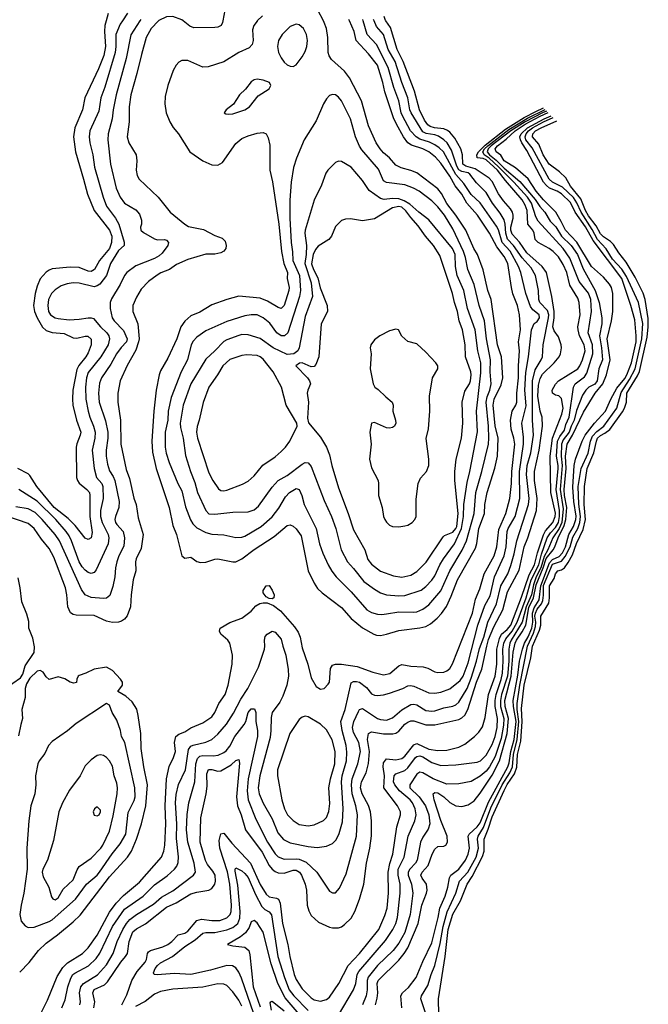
# Model space of a CAD drawing. Header units: inches. Extents: x 1550315 to 1685896, y 510706 to 640504.
# Tile 441 of 452: x 1670835 to 1675007, y 603473 to 610008. Entities that reach past the tile are written whole.
import ezdxf

# ---------------------------------------------------------------- set-up
doc = ezdxf.new("R2010")
doc.units = ezdxf.units.IN
doc.header["$MEASUREMENT"] = 0
doc.layers.add('B6670', color=7, linetype='Continuous')
doc.layers.add('B6671', color=7, linetype='Continuous')

msp = doc.modelspace()

# ---------------------------------------------------------------- linework, layer by layer
at = {"layer": 'B6670', "color": 5}
for points, elevation in [([(1671756.8, 610000), (1671706.4, 609950), (1671673.6, 609890), (1671642.2, 609777.8), (1671613.2, 609650), (1671572.7, 609510), (1671560.9, 609430), (1671560.9, 609330), (1671548.8, 609230), (1671559.3, 609190), (1671607.6, 609110), (1671611.5, 609070), (1671607.2, 609010), (1671614.8, 608974.8), (1671627, 608950), (1671752.9, 608830), (1671833.6, 608730), (1671930, 608650.1), (1671956, 608636), (1672054.7, 608614.7), (1672130, 608575.3), (1672178, 608558), (1672199, 608539), (1672204.4, 608510), (1672202, 608490), (1672190, 608472), (1672170, 608459.7), (1672130, 608450.8), (1672070, 608452.7), (1671950, 608417.2), (1671875.9, 608384.1), (1671830, 608349.1), (1671772.3, 608327.7), (1671746.9, 608313.1), (1671689.6, 608270.4), (1671640.6, 608219.4), (1671610, 608166.3), (1671586.2, 608110), (1671585.2, 608070), (1671619.8, 607990), (1671626.7, 607890), (1671624.2, 607870), (1671604.5, 607815.5), (1671547.9, 607712.1), (1671501.5, 607610), (1671486.3, 607530), (1671486, 607470), (1671503.6, 607350), (1671505.4, 607190), (1671542.3, 607022.3), (1671562.4, 606962.4), (1671592.2, 606832.2), (1671608.4, 606790), (1671621.4, 606701.4), (1671653.5, 606590), (1671641.4, 606498.6), (1671607.9, 606430), (1671603.8, 606410), (1671606.2, 606350), (1671588, 606290), (1671574.8, 606190), (1671570.8, 606110), (1671548.8, 606051.2), (1671530, 606029.7), (1671510, 606016.4), (1671490, 606009.8), (1671450, 606007.3), (1671410, 606015.6), (1671330, 606054), (1671210, 606055.2), (1671190, 606059.8), (1671171.2, 606071.2), (1671155.2, 606110), (1671147.7, 606190), (1671137.7, 606237.7), (1671060.7, 606440.7), (1671030, 606498.9), (1670979.6, 606559.6), (1670929.9, 606629.9), (1670890, 606664.9), (1670750, 606711.7)], 580), ([(1671633.1, 610000), (1671573, 609907), (1671542.4, 609750), (1671475.2, 609510), (1671454.8, 609410), (1671449.1, 609350), (1671422, 609250), (1671419.2, 609210), (1671436.3, 609050), (1671475.4, 608890), (1671501.7, 608830), (1671530, 608791.1), (1671606, 608746), (1671630, 608718), (1671643.4, 608676.6), (1671642.3, 608650), (1671635.8, 608630), (1671639.3, 608610), (1671655.3, 608595.2), (1671730, 608554.4), (1671750, 608547.8), (1671796, 608550), (1671810, 608544.9), (1671822.6, 608530), (1671818.9, 608510), (1671781, 608459), (1671760.1, 608439.9), (1671730, 608423.1), (1671605, 608375), (1671546.4, 608330), (1671530.2, 608310), (1671502.5, 608250), (1671443.8, 608156.2), (1671435.2, 608130), (1671434.6, 608090), (1671449.5, 608030), (1671461.3, 608010), (1671524.6, 607944.6), (1671547.2, 607890), (1671543.4, 607870), (1671507.8, 607832.2), (1671476.8, 607790), (1671438.5, 607721.5), (1671376.6, 607630), (1671365, 607595), (1671356.8, 607530), (1671363.1, 607470), (1671404.7, 607344.7), (1671419.9, 607270), (1671419.7, 607230), (1671407.9, 607150), (1671408.8, 607110), (1671417.2, 607057.2), (1671430, 607013.1), (1671455.7, 606975.7), (1671465.3, 606950), (1671493.9, 606810), (1671492, 606770), (1671469.5, 606710), (1671466.9, 606690), (1671471, 606670), (1671478.5, 606658.5), (1671520.7, 606610), (1671529.6, 606570), (1671525.3, 606514.7), (1671493.8, 606450), (1671480.4, 606410), (1671470.8, 606370), (1671466, 606310), (1671453.8, 606246.2), (1671433.7, 606186.3), (1671411.2, 606168.8), (1671390, 606167.3), (1671310, 606174), (1671270, 606190.8), (1671246, 606226), (1671099.3, 606550), (1671070.4, 606590), (1670984.2, 606690), (1670937.4, 606737.4), (1670890, 606760.7), (1670810, 606774.3)], 560), ([(1671408.8, 610000), (1671400.6, 609970), (1671397.8, 609930), (1671403.6, 609830), (1671393.6, 609770), (1671358.3, 609681.7), (1671267, 609490), (1671252.5, 609410), (1671200.6, 609290), (1671192.9, 609230), (1671204.1, 609130), (1671259.1, 608950), (1671284.2, 608850), (1671330, 608740.6), (1671431.5, 608610), (1671446.1, 608570), (1671444.8, 608530), (1671430, 608489.9), (1671364.1, 608410), (1671330.4, 608349.7), (1671310, 608336.4), (1671290, 608339), (1671230, 608362.6), (1671170, 608366.2), (1671050, 608353.7), (1671030, 608346), (1671010, 608331.3), (1670971.7, 608288.3), (1670950, 608238.5), (1670937, 608190), (1670926.9, 608110), (1670933.8, 608070), (1670951.7, 608030), (1670987.2, 607967.2), (1671010, 607946), (1671050, 607932), (1671130, 607924.9), (1671190, 607896.3), (1671213.2, 607893.2), (1671270, 607907.2), (1671286.8, 607906.8), (1671308.5, 607888.5), (1671308.1, 607850), (1671290, 607796.4), (1671274.4, 607770), (1671227.1, 607712.9), (1671213, 607687), (1671188.4, 607548.4), (1671184.8, 607490), (1671188.1, 607450), (1671211.6, 607350), (1671239.6, 607270), (1671236.6, 607250), (1671213.8, 607193.9), (1671210.6, 607170), (1671212.7, 606970), (1671218.1, 606950), (1671230, 606931.3), (1671281.4, 606890), (1671297, 606870), (1671301.1, 606850), (1671301.1, 606710), (1671315.9, 606604.1), (1671310, 606569.6), (1671290, 606558), (1671270, 606565.7), (1671203, 606650), (1671157, 606697), (1671064.5, 606770), (1670949.2, 606909.2), (1670902.3, 606982.3), (1670890, 606994.3), (1670821.5, 607030)], 520), ([(1671517.2, 610000), (1671502.6, 609977.4), (1671472.8, 609910), (1671472.8, 609830), (1671467.9, 609790), (1671399.3, 609560.7), (1671373.1, 609490), (1671359.5, 609400.5), (1671301, 609270), (1671295.8, 609230), (1671299.2, 609190), (1671320.1, 609110), (1671331.1, 609030), (1671388.6, 608830), (1671411.7, 608770), (1671470.7, 608690), (1671493.6, 608650), (1671527.9, 608532.1), (1671527.7, 608510), (1671490, 608475.2), (1671437.7, 608390), (1671410.4, 608309.6), (1671367.4, 608252.6), (1671350, 608240.7), (1671330, 608235.3), (1671230, 608259), (1671190, 608260.5), (1671150, 608254.5), (1671110, 608241.4), (1671070, 608215.7), (1671046.1, 608190), (1671026.9, 608150), (1671020.4, 608110), (1671026.6, 608070), (1671039.8, 608050), (1671070, 608030.1), (1671090, 608023.9), (1671163.7, 608016.3), (1671230, 608019.8), (1671290, 608029), (1671310, 608029.5), (1671324.2, 608024.2), (1671370.7, 607970), (1671413.5, 607930), (1671426.8, 607910), (1671431.2, 607890), (1671421.2, 607850), (1671372.5, 607770), (1671290, 607665.5), (1671277.8, 607630), (1671272, 607570), (1671273.7, 607490), (1671289.7, 607409.7), (1671300.8, 607370), (1671325.5, 607310), (1671334.9, 607270), (1671333, 607230), (1671315.7, 607150), (1671327.9, 607030), (1671345.5, 606970), (1671379.6, 606930), (1671386.8, 606910), (1671388.3, 606830), (1671370.1, 606750), (1671370.5, 606710), (1671381.3, 606670), (1671421, 606590), (1671426, 606570), (1671421.2, 606530), (1671343.3, 606356.6), (1671330, 606339.7), (1671310, 606331.9), (1671290, 606339.1), (1671270, 606354.4), (1671250, 606376.5), (1671230, 606409.9), (1671178.4, 606550), (1671162.1, 606582.1), (1671143.2, 606610), (1671073.8, 606690), (1670950, 606812.6), (1670829.1, 606889.1)], 540), ([(1670943.2, 603350), (1671019.8, 603500.2), (1671082.8, 603657.2), (1671121.7, 603718.3), (1671151.1, 603748.9), (1671251.4, 603810), (1671290, 603847.4), (1671350, 603931.6), (1671430, 604083.9), (1671474.8, 604145.2), (1671524.7, 604195.3), (1671630, 604282.6), (1671776.1, 604450), (1671791.7, 604490), (1671797.3, 604530), (1671805.3, 604670), (1671800.1, 604790), (1671809.6, 604970), (1671827.6, 605052.4), (1671855.6, 605110), (1671868.5, 605150), (1671863.1, 605210), (1671869.9, 605250), (1671890, 605265.5), (1671930, 605281.1), (1671970, 605307), (1672050, 605340.8), (1672110, 605381.7), (1672130.5, 605410), (1672156.8, 605470), (1672197.5, 605530), (1672218.8, 605590), (1672244.6, 605730), (1672246, 605790), (1672229.8, 605870), (1672216, 605890), (1672169, 605930), (1672161.2, 605950), (1672165.7, 605970), (1672230, 606006.5), (1672310, 606035.5), (1672370, 606081.8), (1672402.4, 606117.6), (1672427.5, 606132.5), (1672450, 606138), (1672476.6, 606136.6), (1672519.3, 606119.3), (1672565.2, 606085.2), (1672657.5, 605977.5), (1672681.9, 605941.9), (1672695.1, 605910), (1672710, 605839.3), (1672747.2, 605730), (1672770, 605639.3), (1672803, 605583), (1672830, 605564.9), (1672856, 605570), (1672883, 605597), (1672890, 605612), (1672898, 605702), (1672910, 605723.7), (1672930, 605731.3), (1672970, 605731.1), (1673073.9, 605713.9), (1673178, 605678), (1673250, 605660.1), (1673292.3, 605667.7), (1673350, 605719.4), (1673370, 605728), (1673430, 605718), (1673512.3, 605712.3), (1673543, 605703), (1673590, 605679.2), (1673610, 605675.2), (1673650, 605678.2), (1673670, 605685.8), (1673690, 605702.6), (1673706.4, 605733.6), (1673839.8, 606070), (1673859, 606161), (1673887.6, 606230), (1673918.1, 606330), (1673984.1, 606450), (1674000.8, 606510), (1674015.2, 606624.8), (1674062.1, 606730), (1674086.8, 606830), (1674099.5, 606930), (1674101.9, 607010), (1674120.1, 607190), (1674114.1, 607230), (1674096.2, 607290), (1674091.7, 607350), (1674103.5, 607410), (1674128.5, 607450), (1674133.9, 607470), (1674133.3, 607530), (1674145.8, 607630), (1674144.6, 607710), (1674151.5, 607810), (1674145, 607870), (1674157.7, 607950), (1674152, 608050), (1674138.5, 608110), (1674108.5, 608188.5), (1674097.8, 608230), (1674075, 608390), (1674050, 608436.8), (1674000.3, 608500.3), (1673951.7, 608591.7), (1673873.9, 608710), (1673803.2, 608790), (1673768.8, 608848.8), (1673725.4, 608905.4), (1673689.9, 608970), (1673630, 609056.6), (1673595.2, 609095.2), (1673549.3, 609130), (1673510, 609151.6), (1673434.5, 609174.5), (1673410.9, 609190.9), (1673381.2, 609230), (1673335.1, 609315.1), (1673316.3, 609356.3), (1673257.6, 609530), (1673245.7, 609590), (1673210, 609705), (1673150, 609782.3), (1673067.2, 609870), (1673055.6, 609930), (1673022.9, 610000)], 580), ([(1671113.7, 603450), (1671137.2, 603502.8), (1671153.2, 603590), (1671173.5, 603646.5), (1671188.3, 603670), (1671200.2, 603679.8), (1671290.9, 603729.1), (1671342.6, 603777.4), (1671366.7, 603813.3), (1671451, 603989), (1671530, 604104.5), (1671653.5, 604190), (1671730, 604266.6), (1671813.6, 604326.4), (1671862.9, 604370), (1671877, 604390), (1671885.7, 604414.3), (1671888.5, 604451.5), (1671874.4, 604574.4), (1671877.2, 604670), (1671868.8, 604810), (1671873.7, 604866.3), (1671888.1, 604931.9), (1671935.2, 605030), (1671954.8, 605165.2), (1671970, 605185.3), (1671986.1, 605193.9), (1672070, 605213.9), (1672110, 605230.9), (1672150, 605266), (1672206.8, 605333.2), (1672254.2, 605405.8), (1672302.9, 605497.1), (1672348.1, 605570), (1672420.6, 605710), (1672459.1, 605830), (1672462.3, 605850), (1672459.7, 605890), (1672464.7, 605915.2), (1672478, 605930), (1672510, 605948.5), (1672530, 605943.1), (1672570, 605897), (1672580.1, 605850), (1672601.1, 605790), (1672616.1, 605696.1), (1672617.7, 605650), (1672607, 605590), (1672581.4, 605518.6), (1672561.1, 605478.9), (1672509.5, 605410), (1672503.9, 605376.1), (1672502.3, 605290), (1672496.7, 605243.3), (1672428.3, 604990), (1672418.2, 604910), (1672423.9, 604870), (1672450, 604808.1), (1672510, 604703.2), (1672547.7, 604610), (1672586, 604566), (1672630, 604545.3), (1672750, 604519.8), (1672810, 604513.7), (1672870, 604523.2), (1672910, 604540.8), (1672934.5, 604565.5), (1672954.3, 604605.7), (1672976.2, 604683.8), (1672981.2, 604770), (1672970.3, 604950), (1672975.5, 604990), (1673003.1, 605090), (1673006.4, 605146.4), (1673001.8, 605190), (1672974.1, 605290), (1672965.5, 605350), (1672994.9, 605430), (1673034.3, 605605.7), (1673050, 605616.3), (1673070, 605616.3), (1673090, 605610.1), (1673135.3, 605575.3), (1673170, 605532.7), (1673190, 605524.2), (1673210, 605522.3), (1673250, 605526.7), (1673290, 605538.1), (1673377, 605570), (1673410, 605586.7), (1673428.3, 605588.3), (1673450, 605584.2), (1673550, 605540.8), (1673590, 605538.8), (1673630, 605544.6), (1673690, 605566.9), (1673757.2, 605622.8), (1673777.6, 605650), (1673810, 605739.7), (1673876, 605990), (1673921, 606119), (1673956.3, 606183.7), (1673985.3, 606310), (1674050.3, 606450), (1674063.8, 606510), (1674069.9, 606610), (1674077, 606630), (1674123.9, 606710), (1674154.9, 606830), (1674150.7, 607010), (1674178.3, 607190), (1674177.8, 607237.8), (1674167.5, 607330), (1674195, 607445), (1674187.3, 607550), (1674194.7, 607665.3), (1674212.5, 607770), (1674231.5, 607948.5), (1674250, 607990.5), (1674270, 608005.5), (1674283.5, 608030), (1674281.4, 608050), (1674241.1, 608081.1), (1674224, 608104), (1674194.8, 608190), (1674160.5, 608330), (1674146.2, 608370), (1674090, 608472.1), (1674037.5, 608530), (1674012.6, 608612.6), (1673998.2, 608638.2), (1673890, 608793.4), (1673830, 608846.8), (1673781.6, 608921.6), (1673730, 608980.1), (1673646.4, 609130), (1673617.7, 609157.7), (1673590, 609176.8), (1673554.5, 609194.4), (1673490, 609215), (1673464.9, 609230), (1673429.2, 609270), (1673374.9, 609370), (1673366.2, 609390), (1673351.3, 609470), (1673318.3, 609558.3), (1673280.4, 609690), (1673203.2, 609843.2), (1673140.6, 609910), (1673114.6, 610000)], 560), ([(1671233.4, 603470), (1671237.5, 603490), (1671232.1, 603550), (1671240.6, 603590), (1671258.5, 603610), (1671350.8, 603669.2), (1671410, 603735.1), (1671454.8, 603810), (1671482.6, 603890), (1671519.4, 603970), (1671543, 604010), (1671564.7, 604035.3), (1671609.1, 604070), (1671722.2, 604137.8), (1671776.6, 604183.4), (1671850, 604226.7), (1671987.7, 604330), (1672001.1, 604350), (1671993, 604410), (1671950.7, 604550), (1671941.6, 604630), (1671946.6, 604733.4), (1671956.7, 604810), (1671997.2, 604950), (1672003.8, 605070), (1672015, 605105), (1672030, 605119.1), (1672050, 605124.3), (1672117.9, 605122.1), (1672152.4, 605127.6), (1672190, 605143.2), (1672204.8, 605155.2), (1672230, 605186.2), (1672261.8, 605250), (1672325.2, 605330), (1672335.3, 605350), (1672350.9, 605410), (1672370, 605434.9), (1672393.1, 605433.1), (1672401.8, 605410), (1672402.7, 605350), (1672412.7, 605290), (1672412.9, 605250), (1672351.7, 604970), (1672344.2, 604890), (1672351.7, 604830), (1672402.1, 604702.1), (1672479.2, 604550), (1672530, 604470.9), (1672550, 604451.4), (1672590, 604436.1), (1672670, 604438.9), (1672690, 604435.8), (1672735.9, 604415.9), (1672807.1, 604350), (1672890, 604224.4), (1672910, 604212.4), (1672930, 604212.4), (1672956.5, 604243.5), (1673002, 604338), (1673070.9, 604590), (1673077.6, 604730), (1673065.2, 604790), (1673041.2, 604870), (1673036.1, 604930), (1673040.8, 604970), (1673079.2, 605070), (1673095.6, 605150), (1673085.3, 605210), (1673050, 605276.4), (1673043.1, 605310), (1673052.9, 605350), (1673083.6, 605416.4), (1673090, 605429.1), (1673110, 605436.9), (1673210, 605370.2), (1673230, 605362.7), (1673270, 605359.8), (1673310, 605373.7), (1673370, 605426.6), (1673430, 605463.2), (1673450, 605465.6), (1673470, 605459.8), (1673530, 605423.3), (1673570, 605418.1), (1673590, 605420.6), (1673650, 605441.3), (1673710, 605452.8), (1673730, 605460.4), (1673750, 605477.8), (1673803.8, 605570), (1673830, 605637), (1673866.5, 605750), (1673885.9, 605834.1), (1673915.2, 605910), (1673942, 606010), (1673999.9, 606130), (1674028.2, 606250), (1674073.5, 606330), (1674094.2, 606385.8), (1674116.3, 606463.7), (1674133.7, 606550), (1674211.5, 606790), (1674215.4, 606830), (1674197.5, 606990), (1674203.5, 607050), (1674227, 607133), (1674245.7, 607250), (1674239, 607350), (1674237.1, 607610), (1674255, 607685), (1674296.6, 607750), (1674304.8, 607770), (1674308.1, 607850), (1674345, 608030), (1674345.5, 608050), (1674336.7, 608076.7), (1674285.9, 608130), (1674279.6, 608150), (1674276.9, 608210), (1674257.1, 608310), (1674230, 608359.9), (1674170, 608426.9), (1674113, 608510), (1674072.1, 608552.1), (1674060.3, 608590), (1674057.4, 608650), (1674050, 608680.2), (1674023.7, 608723.7), (1673972.5, 608790), (1673930, 608862), (1673865.4, 608925.4), (1673822.6, 608982.6), (1673810, 608990.6), (1673770, 609000.1), (1673750, 609012.2), (1673735.6, 609035.6), (1673701, 609141), (1673670.7, 609190.7), (1673650, 609210.7), (1673614.2, 609234.2), (1673590, 609242.7), (1673531.4, 609251.4), (1673510, 609264.5), (1673432.3, 609390), (1673423.8, 609410), (1673410.6, 609490), (1673370.9, 609590.9), (1673327, 609730), (1673280.8, 609810), (1673249.3, 609909.3), (1673201.9, 609961.9), (1673186.5, 610000)], 540), ([(1671326.8, 603450), (1671333.6, 603490), (1671319.9, 603550), (1671330, 603570.6), (1671396.8, 603603.2), (1671418.4, 603621.6), (1671506.4, 603753.6), (1671536.6, 603790), (1671549.4, 603810), (1671561.1, 603890), (1671586.6, 603953.4), (1671610, 603974.4), (1671670, 604006.1), (1671810, 604116.7), (1671872.5, 604147.5), (1671970, 604205.1), (1672010, 604217.7), (1672090, 604230.8), (1672110, 604242.6), (1672129.2, 604270.8), (1672134.1, 604290), (1672131.3, 604330), (1672117.2, 604357.2), (1672081.7, 604401.7), (1672067.2, 604427.2), (1672032.4, 604550), (1672036.6, 604710), (1672073.3, 604870), (1672078.2, 604921.8), (1672076.3, 605003.7), (1672088.7, 605031.3), (1672110, 605031.6), (1672150, 605019.3), (1672170, 605022.9), (1672237.3, 605062.7), (1672270, 605091.6), (1672290, 605098.7), (1672294.3, 605074.3), (1672274, 604850), (1672280.7, 604790), (1672305.1, 604730), (1672332.9, 604630), (1672443.6, 604483.6), (1672490, 604395), (1672510.8, 604370), (1672530, 604354.3), (1672550, 604345.3), (1672590, 604343.6), (1672650, 604363.3), (1672670, 604362.4), (1672692.2, 604350), (1672705.6, 604330), (1672729.6, 604270), (1672737.5, 604230), (1672743.3, 604130), (1672753.1, 604093.1), (1672770, 604063.2), (1672818.4, 604018.4), (1672890, 603984.6), (1672910, 603980.1), (1672950, 603981.6), (1672970, 603988.2), (1672990, 604002.1), (1673034.5, 604045.5), (1673059, 604090), (1673089.1, 604170), (1673119.6, 604270), (1673135.4, 604410), (1673159.5, 604510), (1673169.5, 604590.5), (1673169.1, 604690), (1673163, 604750), (1673150, 604792.5), (1673107.2, 604870), (1673096.3, 604910), (1673102.7, 604950), (1673134.4, 605010), (1673148.6, 605071.4), (1673157.3, 605150), (1673143.4, 605230), (1673148.9, 605271.1), (1673170, 605281.9), (1673250, 605267.2), (1673312.1, 605267.9), (1673330, 605272.1), (1673350, 605284.7), (1673390, 605331.2), (1673410, 605346.4), (1673430, 605353.8), (1673450, 605353.3), (1673530, 605328.6), (1673590, 605327.6), (1673750, 605363.4), (1673770, 605373.6), (1673790, 605393.1), (1673808.3, 605430), (1673866.3, 605610), (1673902.3, 605697.7), (1673933.9, 605850), (1673946.9, 605893.1), (1673980.8, 605979.2), (1674040.8, 606090), (1674071.3, 606210), (1674150, 606355.2), (1674183.4, 606510), (1674207.3, 606570), (1674264.4, 606750), (1674268.7, 606830), (1674252, 606950), (1674251.5, 607010), (1674282.6, 607150), (1674303.3, 607310), (1674301.2, 607370), (1674288.6, 607410), (1674274.2, 607510), (1674277.6, 607582.4), (1674290, 607627.2), (1674305.2, 607654.8), (1674380.9, 607730), (1674414.2, 607770), (1674423.6, 607790), (1674430.4, 607830), (1674428, 607850), (1674410, 607903.6), (1674382.4, 607942.4), (1674373.4, 607970), (1674382.8, 608030), (1674382.7, 608070), (1674366, 608170), (1674331, 608330), (1674302.2, 608370), (1674200.4, 608460.4), (1674152.3, 608532.3), (1674103.6, 608583.6), (1674094.4, 608610), (1674094.1, 608630), (1674109.1, 608690), (1674110.5, 608710), (1674105.6, 608730), (1674093.1, 608753.1), (1674044.5, 608804.5), (1674011.9, 608851.9), (1673970, 608934.3), (1673950, 608955.4), (1673858.6, 609018.6), (1673795, 609035), (1673776.4, 609050), (1673772.4, 609110), (1673762.4, 609150), (1673721.7, 609221.8), (1673690, 609260.3), (1673673.2, 609273.2), (1673650, 609282.6), (1673587.1, 609290), (1673558.4, 609298.4), (1673543.4, 609310), (1673521.9, 609341.9), (1673487.6, 609410), (1673454.2, 609534.2), (1673379.7, 609730), (1673340.7, 609810), (1673294.9, 609954.9), (1673265.7, 610000)], 520), ([(1672411.4, 610000), (1672410, 609998.7), (1672388.4, 609970), (1672379.3, 609940.7), (1672383.8, 609870), (1672377.2, 609842.8), (1672358.4, 609821.6), (1672290, 609791.1), (1672190, 609727.6), (1672085.5, 609694.5), (1672050, 609693), (1671950, 609738), (1671910, 609736.4), (1671890, 609725.1), (1671873.8, 609706.2), (1671854.2, 609670), (1671818.2, 609570), (1671801.2, 609498.8), (1671797.1, 609450), (1671807, 609390), (1671831, 609330), (1671853.2, 609293.2), (1671888.4, 609250), (1671964.9, 609130), (1672051, 609071), (1672110, 609044), (1672150, 609042.4), (1672180, 609060), (1672270, 609186.7), (1672310, 609218.2), (1672350, 609237.6), (1672410, 609254.9), (1672450, 609258.7), (1672470.4, 609250), (1672483.7, 609223.7), (1672495.4, 609175.4), (1672495.5, 609010), (1672511.5, 608931.5), (1672553.7, 608650), (1672571.2, 608470), (1672587.9, 608390), (1672612.4, 608330), (1672610.1, 608290), (1672622.6, 608230), (1672620.6, 608210), (1672590, 608111), (1672570, 608091.9), (1672550, 608097.1), (1672479.3, 608139.3), (1672430, 608160.4), (1672290, 608171.8), (1672209, 608151), (1672110, 608115.8), (1672030, 608067.3), (1671970, 608041.4), (1671930, 608006.4), (1671903.7, 607970), (1671877.6, 607890), (1671818.1, 607761.9), (1671770, 607677.4), (1671760.5, 607650), (1671740.5, 607550), (1671725.9, 607410), (1671711, 607210), (1671716.9, 607136.9), (1671740.6, 607030), (1671827.5, 606770), (1671850.1, 606650), (1671874.5, 606590), (1671910, 606450.5), (1671930, 606432.9), (1671970, 606440.3), (1672010, 606411.3), (1672035.5, 606404.5), (1672070, 606407.1), (1672130, 606427.2), (1672150, 606429.2), (1672250, 606410.2), (1672270, 606410.2), (1672310, 606429.4), (1672390, 606491.9), (1672523.1, 606576.9), (1672610, 606651.3), (1672630, 606656.1), (1672650, 606646.7), (1672670, 606628), (1672701.7, 606581.7), (1672750.1, 606350), (1672788.7, 606268.7), (1672812.2, 606232.2), (1672843.2, 606203.2), (1672970, 606106.7), (1673034.2, 606034.2), (1673110, 605971.8), (1673184.2, 605930), (1673203.4, 605923.4), (1673230, 605921.7), (1673270, 605929.5), (1673350, 605954.7), (1673490, 605970.7), (1673530, 605980.8), (1673561.3, 605998.7), (1673604.3, 606035.7), (1673633.8, 606066.2), (1673666.4, 606113.6), (1673698.8, 606181.2), (1673740.1, 606290), (1673859.6, 606500.4), (1673868.4, 606531.6), (1673882.2, 606630), (1673919.2, 606730), (1673921.3, 606790), (1673936.7, 606870), (1673988.9, 607031.1), (1674005.3, 607110), (1674009.9, 607230), (1673991.2, 607311.3), (1673977.8, 607450), (1673984.1, 607490), (1674030, 607585.2), (1674041.7, 607630), (1674032.9, 607770), (1674005.9, 607850), (1673963.1, 608150), (1673942.5, 608210), (1673910, 608348), (1673872.2, 608450), (1673848.9, 608490), (1673795.6, 608610), (1673729.3, 608710), (1673669, 608789), (1673634.7, 608854.7), (1673610, 608885.6), (1673470, 608990.4), (1673430, 609008), (1673365.4, 609025.4), (1673330, 609042.6), (1673290, 609090.9), (1673250, 609123.4), (1673226.3, 609150), (1673201.5, 609190), (1673150, 609303.6), (1673103, 609470), (1673022.5, 609622.6), (1672990, 609665.8), (1672903.3, 609743.3), (1672887.6, 609767.6), (1672882.3, 609790), (1672878.9, 609890), (1672869.9, 609950), (1672855.8, 609990), (1672850.4, 610000)], 620), ([(1672182.5, 610000), (1672180.7, 609990), (1672170.9, 609970), (1672150, 609959.3), (1672130, 609957), (1671990, 609954.5), (1671964.9, 609964.9), (1671919.4, 610000)], 580), ([(1671511.8, 603470), (1671544.7, 603535.3), (1671578.6, 603630), (1671613.3, 603690), (1671666.9, 603753.1), (1671675.6, 603770), (1671682.4, 603810), (1671690, 603821.7), (1671703.5, 603830), (1671785, 603855), (1671818.2, 603870), (1671843.7, 603890), (1671885.4, 603934.6), (1671930, 603945.9), (1671950, 603957.5), (1672010.9, 604030), (1672041.7, 604038.3), (1672110, 604028.9), (1672162, 604030), (1672210, 604046.7), (1672231.8, 604068.2), (1672238.3, 604090), (1672241.3, 604130), (1672230, 604270.1), (1672213.3, 604353.3), (1672162, 604510), (1672159.4, 604560.6), (1672170, 604604.3), (1672190, 604609.4), (1672242.5, 604542.5), (1672366.9, 604410), (1672430, 604268.2), (1672470, 604203.3), (1672490, 604186.7), (1672538.1, 604178.1), (1672553.2, 604170), (1672563.3, 604143.3), (1672578.4, 604010), (1672613.4, 603870), (1672626.9, 603790), (1672655.9, 603670), (1672670, 603638.4), (1672710, 603574.6), (1672770, 603515.1), (1672790, 603503.5), (1672830, 603493.5), (1672870, 603504), (1672890, 603519.7), (1672953.6, 603610), (1673014.8, 603730), (1673090, 603810.8), (1673217.9, 603970), (1673258.4, 604061.6), (1673272.5, 604110), (1673282.7, 604210), (1673280.3, 604350), (1673292, 604408), (1673312.1, 604470), (1673337.1, 604650), (1673362.4, 604730), (1673362.9, 604750), (1673342.8, 604790), (1673251.9, 604910), (1673256.5, 604990), (1673246.5, 605050), (1673250, 605075.8), (1673270, 605102.1), (1673330, 605095.3), (1673370, 605103.7), (1673390, 605118.9), (1673450, 605194.7), (1673470, 605203), (1673550, 605166.8), (1673610, 605156.4), (1673670, 605159), (1673750, 605178.8), (1673790, 605199.2), (1673852.9, 605250), (1673881.1, 605278.9), (1673905.8, 605314.2), (1673924, 605376), (1673947.1, 605530), (1673991.3, 605650), (1674000.9, 605730), (1674001.2, 605830), (1674019, 605901), (1674033.3, 605930), (1674070, 605959.6), (1674093.2, 605990), (1674164.7, 606175.3), (1674216, 606324), (1674251.6, 606390), (1674271.4, 606470), (1674310.5, 606589.5), (1674325, 606615), (1674373.1, 606670), (1674389.4, 606710), (1674390, 606733.7), (1674360.4, 606870), (1674356.2, 607110), (1674370.3, 607229.7), (1674432.5, 607390), (1674441.4, 607430), (1674430, 607494), (1674411.7, 607511.7), (1674390, 607516.8), (1674370, 607529.8), (1674369.5, 607550), (1674390, 607589.4), (1674410.4, 607610), (1674539.2, 607690), (1674553.1, 607710), (1674569.6, 607750), (1674586.7, 607810), (1674580.7, 607850), (1674549.6, 607910), (1674541.3, 607950), (1674539.7, 607970), (1674553.3, 608050), (1674548.7, 608130), (1674538.5, 608158.5), (1674485.8, 608245.8), (1674465, 608330), (1674442.2, 608382.2), (1674410, 608434), (1674375.8, 608470), (1674349.7, 608489.7), (1674275.7, 608530), (1674254.9, 608550), (1674248.7, 608590), (1674240.1, 608610), (1674207.2, 608650), (1674202, 608742), (1674190, 608776.6), (1674170, 608812.7), (1674059.8, 608939.8), (1674006, 609010), (1673930, 609077.9), (1673910, 609085.7), (1673871.2, 609091.2), (1673869.1, 609110), (1673880.4, 609130), (1673924, 609176), (1674059.8, 609280.2), (1674181.9, 609358.1), (1674260.8, 609399.2), (1674311.3, 609423)], 480), ([(1672950, 603400.9), (1673051.1, 603568.9), (1673064.7, 603610), (1673074.8, 603670), (1673085.9, 603690), (1673262.8, 603897.2), (1673310.4, 603970), (1673330, 604010.2), (1673342.4, 604050), (1673359.9, 604210), (1673360.7, 604270), (1673345.6, 604330), (1673347.3, 604370), (1673386.6, 604450), (1673413.5, 604590), (1673457.7, 604690), (1673466.4, 604730), (1673460.1, 604770), (1673442.2, 604810), (1673426, 604830), (1673355.3, 604890), (1673323.4, 604930), (1673315.4, 604950), (1673320.7, 604990), (1673330, 605001.9), (1673390, 605024.5), (1673410, 605043.1), (1673462.1, 605110), (1673470, 605117.4), (1673490, 605122.5), (1673510, 605115.6), (1673570, 605076.8), (1673630, 605057.9), (1673730, 605061.6), (1673870, 605079.8), (1673893.8, 605090), (1673930, 605125.6), (1673970, 605196.3), (1673990, 605250.2), (1674002.8, 605310), (1674005.1, 605370), (1673989.5, 605449.5), (1673990.1, 605490), (1673996.8, 605530), (1674030, 605628.8), (1674038.6, 605670), (1674044, 605750), (1674040.3, 605830), (1674048, 605870), (1674060.8, 605899.2), (1674103.5, 605950), (1674135.4, 606010), (1674196.8, 606170), (1674229.9, 606290.1), (1674280, 606390), (1674298.7, 606461.3), (1674336.3, 606570), (1674357.6, 606602.4), (1674390, 606637.5), (1674410, 606670.5), (1674417.5, 606710), (1674417.3, 606750), (1674395, 606890), (1674407.7, 607030), (1674408.1, 607050), (1674396.8, 607110), (1674403.1, 607210), (1674418.8, 607241.2), (1674450, 607283.9), (1674459.6, 607320.4), (1674481.6, 607370), (1674510.5, 607569.5), (1674521.8, 607590), (1674582.7, 607637.3), (1674598.2, 607661.8), (1674637.6, 607790), (1674635.3, 607850), (1674607, 607930), (1674630.2, 608070), (1674624.8, 608150), (1674610, 608192.7), (1674547.6, 608270), (1674485.9, 608425.9), (1674442, 608490), (1674275.2, 608670), (1674260.4, 608700.4), (1674231.9, 608790), (1674205.6, 608830), (1674114.7, 608930), (1674012, 609032), (1673950, 609088.6), (1673916.8, 609110), (1673908.3, 609130), (1673920.1, 609150), (1673940.6, 609170), (1674082, 609278), (1674205.9, 609354.1), (1674322.5, 609411)], 460), ([(1674331.2, 609401.5), (1674304.4, 609390), (1674190, 609330), (1674094.9, 609270), (1673964.8, 609170), (1673944.8, 609150), (1673937.9, 609130), (1673953.6, 609110), (1673995.9, 609075.9), (1674050, 609022.4), (1674154.4, 608934.4), (1674255.4, 608815.4), (1674287.2, 608767.2), (1674319.1, 608730), (1674355.6, 608670), (1674392.2, 608632.2), (1674431.3, 608571.3), (1674493.7, 608510), (1674537.5, 608450), (1674574.4, 608354.4), (1674654.9, 608210), (1674679.9, 608130), (1674697.7, 608030), (1674698.1, 607990), (1674682.5, 607910), (1674696.4, 607830), (1674701.5, 607750), (1674677.5, 607690), (1674667.2, 607610), (1674650.7, 607589.3), (1674612.1, 607567.9), (1674591.1, 607550), (1674570, 607516.3), (1674530, 607413.2), (1674514.6, 607350), (1674494.5, 607310), (1674481.3, 607270), (1674441.1, 607218.9), (1674430, 607190.7), (1674427.2, 607110), (1674436, 607050), (1674422.4, 606890), (1674441, 606761), (1674432.9, 606670), (1674414.7, 606630), (1674374, 606570), (1674340.6, 606490), (1674315.4, 606444.6), (1674292.7, 606370), (1674262.7, 606310), (1674244, 606256), (1674230.9, 606190), (1674196.3, 606110), (1674169.1, 606010), (1674095.6, 605890), (1674088.3, 605870), (1674080.2, 605830), (1674079.9, 605750), (1674071.4, 605651.4), (1674033, 605530), (1674025, 605490), (1674026.7, 605450), (1674047.5, 605370), (1674045.3, 605325.3), (1674030, 605236.1), (1673990, 605118.1), (1673952.4, 605050), (1673930, 605021.2), (1673890, 604986.6), (1673830, 604950.7), (1673750, 604937), (1673670, 604935), (1673578.9, 604970), (1673510, 605008.8), (1673490, 605014.6), (1673470, 605001.3), (1673423.7, 604930), (1673423, 604910), (1673486.9, 604850), (1673528.4, 604790), (1673551, 604730), (1673556.4, 604670), (1673545.2, 604634.8), (1673510, 604581.8), (1673494.5, 604550), (1673472.9, 604430), (1673462.3, 604410), (1673423.7, 604370), (1673413.3, 604350), (1673412.7, 604330), (1673435, 604270), (1673444.8, 604210), (1673426.9, 604070), (1673390, 603949.4), (1673350, 603878), (1673314, 603830), (1673210.2, 603729.8), (1673147.4, 603652.6), (1673140.5, 603630), (1673140.1, 603570), (1673134.2, 603530), (1673108.8, 603470)], 440), ([(1673195.4, 603470), (1673206.7, 603513.3), (1673210.8, 603550), (1673206.1, 603610), (1673214.1, 603630), (1673350, 603764.9), (1673387, 603810), (1673410, 603848.8), (1673479, 604010), (1673502.8, 604130), (1673535, 604210), (1673538.9, 604230), (1673533.8, 604270), (1673505.2, 604310), (1673496.9, 604330), (1673505.2, 604350), (1673544.9, 604395.1), (1673571.6, 604468.4), (1673590, 604502.7), (1673610, 604520.9), (1673650, 604523.5), (1673663, 604530), (1673675, 604550), (1673672, 604590), (1673630, 604694), (1673586.1, 604830), (1673578.5, 604870), (1673590, 604879.7), (1673610, 604876.2), (1673650, 604849.5), (1673690, 604813.4), (1673730, 604790.1), (1673770, 604786.5), (1673810, 604796.4), (1673850, 604823.6), (1673890, 604875.1), (1673970, 604993.3), (1674019.9, 605090), (1674070, 605270), (1674078.6, 605370), (1674056.6, 605450), (1674053.7, 605490), (1674096, 605650), (1674110.7, 605809.3), (1674123.6, 605870), (1674131.2, 605890), (1674170, 605944.8), (1674194.8, 605990), (1674214, 606106), (1674245.2, 606170), (1674263.2, 606256.8), (1674309.4, 606370), (1674328.3, 606431.7), (1674375.9, 606490), (1674387.1, 606510), (1674408.2, 606570), (1674448, 606650), (1674459.2, 606690), (1674465, 606770), (1674450.8, 606850), (1674449.2, 606890), (1674460.5, 607030), (1674457.8, 607110), (1674468.8, 607190), (1674503.2, 607250), (1674576.3, 607403.7), (1674654.3, 607530), (1674705.4, 607590), (1674729.4, 607650), (1674752.6, 607750), (1674733.8, 607890), (1674763, 608010), (1674770.7, 608070), (1674770.7, 608190), (1674761.6, 608230), (1674750, 608252.1), (1674710, 608299.7), (1674630, 608369), (1674531.5, 608531.5), (1674456.6, 608610), (1674428.8, 608668.8), (1674392.7, 608730), (1674312, 608812), (1674262, 608870), (1674210, 608950.5), (1674124.4, 609024.4), (1674051.1, 609070), (1674028.1, 609108.1), (1673996.4, 609130), (1673989.2, 609150), (1674006.1, 609170), (1674064.3, 609215.7), (1674122.5, 609270), (1674190, 609314.4), (1674290, 609368), (1674341, 609391)], 420), ([(1673371.2, 603450), (1673364.9, 603530), (1673376.2, 603550), (1673414.8, 603585.2), (1673465.1, 603650), (1673510, 603756.9), (1673570, 603881.4), (1673612.8, 604050), (1673622.1, 604110), (1673659.1, 604190), (1673676.5, 604250), (1673686.8, 604313.2), (1673697.1, 604330), (1673750, 604370.1), (1673792.8, 604430), (1673811.4, 604470), (1673820.5, 604510), (1673811.2, 604588.8), (1673817, 604603), (1673870, 604651.2), (1673890, 604678.3), (1673945.1, 604814.9), (1674075.2, 605050), (1674083.3, 605076.7), (1674093.4, 605150), (1674116.2, 605230), (1674129.6, 605350), (1674111.3, 605448.7), (1674109.8, 605490), (1674141.6, 605658.4), (1674151.9, 605750), (1674171.2, 605830), (1674185, 605870), (1674210, 605912.4), (1674234.6, 605970), (1674240.7, 606010), (1674237.3, 606070), (1674250, 606103.8), (1674282.9, 606157.1), (1674292.3, 606250), (1674350, 606403.1), (1674370, 606424.3), (1674415.2, 606444.8), (1674437, 606470), (1674457, 606510), (1674478.9, 606590), (1674510, 606644.3), (1674525.3, 606690), (1674526.9, 606713.1), (1674512.5, 606810), (1674506, 606906), (1674514.5, 607050), (1674523.4, 607090), (1674567, 607210), (1674587.2, 607250), (1674650, 607329), (1674723.6, 607410), (1674757.2, 607490), (1674796.8, 607563.2), (1674850, 607627.2), (1674863.7, 607650), (1674895.1, 607730), (1674925.2, 607870), (1674925.8, 607910), (1674916.1, 608016.1), (1674891.2, 608111.2), (1674830.3, 608290.3), (1674641.6, 608541.6), (1674590, 608632.2), (1674520.7, 608730), (1674490, 608794.6), (1674430, 608851.2), (1674401.3, 608870), (1674350, 608890.2), (1674330, 608906.3), (1674311.6, 608930), (1674200.5, 609140.5), (1674166.9, 609190), (1674157.4, 609210), (1674154.8, 609230), (1674162.8, 609250), (1674205.9, 609290), (1674315.1, 609350), (1674362.7, 609370.7)], 380), ([(1673529.8, 603410.2), (1673496.1, 603510), (1673501.6, 603530), (1673543.2, 603596.8), (1673564.6, 603670), (1673589.9, 603730.1), (1673624.5, 603875.5), (1673645, 603990), (1673672.6, 604087.4), (1673728.3, 604210), (1673753.5, 604290), (1673808.1, 604350), (1673864.1, 604450), (1673879.3, 604510), (1673873.9, 604570), (1673878.3, 604590), (1673913.4, 604646.6), (1673962.1, 604777.9), (1674037.5, 604930), (1674088, 605010), (1674105, 605050), (1674112.1, 605130), (1674137.1, 605230), (1674147.2, 605350), (1674137.2, 605430), (1674137.2, 605470), (1674154.3, 605590), (1674204.1, 605850), (1674243.7, 605936.3), (1674259, 605981), (1674261, 606010), (1674254.6, 606050), (1674257.4, 606070), (1674270, 606095.9), (1674297.3, 606130), (1674307.2, 606152.8), (1674311.5, 606188.5), (1674310, 606253), (1674370, 606393.6), (1674430, 606413.1), (1674455.4, 606444.6), (1674487.8, 606510), (1674506.8, 606573.2), (1674538.3, 606630), (1674551.1, 606670), (1674557.1, 606710), (1674546.6, 606793.4), (1674540.8, 606910), (1674560.4, 607030), (1674607, 607130), (1674622.6, 607210), (1674637, 607243), (1674665.4, 607274.6), (1674712.2, 607310), (1674797.9, 607430), (1674827, 607533), (1674881.3, 607618.7), (1674918.3, 607690), (1674964.7, 607890), (1674970, 607991.6), (1674941.9, 608130), (1674862.9, 608302.8), (1674831, 608351), (1674770, 608417.6), (1674726.6, 608486.6), (1674668.8, 608550), (1674634.7, 608614.7), (1674560, 608730), (1674533.2, 608793.2), (1674510, 608827.3), (1674437.4, 608897.4), (1674370.4, 608930), (1674349.1, 608950), (1674236.9, 609156.9), (1674193.4, 609210), (1674189.3, 609230), (1674196.1, 609250), (1674211.2, 609270), (1674237.4, 609290), (1674310.9, 609330), (1674375.7, 609358.8)], 360), ([(1673617.8, 603302.2), (1673613.9, 603510), (1673659.1, 603790), (1673679.1, 603970), (1673709.1, 604070.9), (1673760.6, 604159.4), (1673803.8, 604270), (1673838.1, 604321.9), (1673905.5, 604454.5), (1673916.3, 604490), (1673917.3, 604570), (1673944.4, 604635.6), (1673970, 604718), (1674050, 604892.8), (1674070, 604931.8), (1674118.4, 605001.6), (1674133.8, 605046.2), (1674138.7, 605130), (1674160.5, 605219.5), (1674168.7, 605350), (1674164, 605436), (1674182.4, 605590), (1674227.8, 605772.2), (1674237.2, 605850), (1674283.5, 605956.5), (1674293.8, 605990), (1674292.4, 606050), (1674345.8, 606134.3), (1674351.6, 606170), (1674350.8, 606250), (1674381.1, 606298.9), (1674390, 606331.1), (1674407.2, 606350), (1674430, 606356.8), (1674450, 606370.1), (1674475.8, 606404.2), (1674503.2, 606456.8), (1674530.4, 606530.4), (1674574.7, 606625.3), (1674589.4, 606690), (1674582, 606790), (1674582.4, 606910), (1674601.5, 607030), (1674645.9, 607134.1), (1674661.7, 607210), (1674670, 607229.6), (1674690, 607248.5), (1674717.4, 607262.6), (1674751.1, 607288.9), (1674835.2, 607404.8), (1674848.8, 607430), (1674862.1, 607470), (1674864.1, 607530), (1674934.8, 607645.2), (1674947.3, 607672.7), (1674999.2, 607900.8), (1675006.6, 607970), (1675005.1, 608025.1), (1674985.8, 608150), (1674972, 608192), (1674920, 608300), (1674858.7, 608398.7), (1674810, 608459.8), (1674775.2, 608515.2), (1674756.5, 608536.5), (1674710, 608567.3), (1674690, 608586.6), (1674659.8, 608639.8), (1674610, 608706.5), (1674590, 608740.9), (1674557.9, 608817.9), (1674490, 608902.5), (1674458.2, 608958.2), (1674417.9, 608997.9), (1674348.9, 609050), (1674309.6, 609110), (1674280.9, 609180.9), (1674238, 609230), (1674239.7, 609250), (1674259, 609270), (1674296.1, 609290), (1674399.4, 609337.1)], 340), ([(1670737.7, 605570), (1670840.1, 605639.9), (1670855.2, 605664.8), (1670870, 605719.3), (1670931.9, 605808.1), (1670934.1, 605845.9), (1670922.1, 605902.1), (1670896.5, 605970), (1670894.6, 606014.6), (1670882.3, 606062.3), (1670850, 606143.9), (1670838.2, 606238.2), (1670823.6, 606303.6)], 620), ([(1670834.7, 603685.3), (1670897.5, 603750), (1670959.4, 603830), (1671010, 603879.3), (1671085.9, 603934.1), (1671190, 604019.8), (1671235.2, 604064.8), (1671430, 604319), (1671550.9, 604450), (1671576.4, 604490), (1671609.2, 604570), (1671644, 604670), (1671672.6, 604790), (1671682.5, 604930), (1671658, 605050), (1671641.4, 605170), (1671639.1, 605270), (1671621.2, 605390), (1671611.1, 605431.1), (1671580.7, 605480.7), (1671538.1, 605518.1), (1671486.6, 605550), (1671517.8, 605590), (1671516.8, 605610), (1671504.8, 605630), (1671450, 605687.7), (1671410, 605710.8), (1671330, 605697.6), (1671274, 605670), (1671230, 605655.1), (1671222, 605650), (1671213, 605630), (1671211.8, 605608.2), (1671194.9, 605605.1), (1671169.3, 605610), (1671133.7, 605633.7), (1671090, 605645.4), (1671030, 605629.5), (1671010, 605646), (1670990, 605676.9), (1670970, 605688.2), (1670950, 605684.2), (1670901.7, 605638.3), (1670880.4, 605599.6), (1670870.2, 605570), (1670871.5, 605510), (1670849.1, 605430), (1670854.4, 605370), (1670841.6, 605330), (1670826.2, 605253.8)], 620), ([(1672389.7, 603409.7), (1672306.3, 603646.3), (1672290, 603685.7), (1672270, 603714.5), (1672247.5, 603727.5), (1672209.8, 603729.8), (1672100.9, 603699.1), (1671970, 603670.4), (1671861.8, 603678.2), (1671747.6, 603667.6), (1671726.6, 603670), (1671722.4, 603682.4), (1671733.3, 603710), (1671750, 603731.6), (1671770, 603747.8), (1671849.9, 603790.1), (1671930, 603857), (1671999.5, 603900.5), (1672050, 603945), (1672070, 603949.6), (1672130, 603949.3), (1672210, 603966.4), (1672250, 603982.5), (1672282.3, 604010), (1672296.2, 604043.8), (1672298.5, 604090), (1672283.2, 604263.2), (1672264, 604356), (1672264.6, 604370), (1672270, 604378.3), (1672310, 604358.4), (1672330, 604342.2), (1672350, 604315.5), (1672400.8, 604200.8), (1672442, 604122), (1672461.5, 604101.5), (1672490, 604086.7), (1672506.2, 604066.2), (1672548.5, 603790), (1672591.9, 603650), (1672623.8, 603570), (1672653.1, 603530), (1672750, 603431.4)], 460), ([(1672690, 603408.1), (1672596.3, 603516.3), (1672548.8, 603610), (1672502.7, 603742.7), (1672450, 603952.2), (1672410, 604013.1), (1672390, 604028.5), (1672370, 604019.3), (1672357.1, 603983), (1672333, 603947), (1672299.4, 603920.6), (1672214, 603870), (1672250, 603860.4), (1672330, 603852.2), (1672355.2, 603830), (1672361.9, 603801.9), (1672384.1, 603590), (1672430, 603456)], 440), ([(1672310, 603461.2), (1672290, 603500.2), (1672250, 603556.5), (1672210, 603598.3), (1672190, 603607.5), (1672150, 603608.7), (1672050, 603586.3), (1671850, 603573.3), (1671770, 603556.9), (1671730, 603539.5), (1671668.5, 603491.5), (1671602.6, 603457.4)], 480), ([(1672505.7, 603434.3), (1672498, 603482), (1672500.9, 603490), (1672510, 603494.9), (1672590, 603430.1)], 420)]:
    msp.add_lwpolyline(points, dxfattribs=dict(at, elevation=elevation))
for points, elevation in [([(1672670, 609978.7), (1672630, 609963), (1672576.9, 609910), (1672553.4, 609870), (1672546, 609830), (1672552.3, 609790), (1672570, 609754.4), (1672590, 609726.7), (1672610, 609708.4), (1672630, 609698.4), (1672650, 609697.6), (1672670, 609708.9), (1672710, 609761.1), (1672730, 609797.1), (1672740.8, 609830), (1672745.3, 609870), (1672738, 609910), (1672717.4, 609950), (1672690, 609973.6)], 640), ([(1672410, 609612.4), (1672390, 609609.6), (1672370, 609594.5), (1672332.5, 609547.5), (1672293, 609510), (1672252.8, 609447.2), (1672204.7, 609410), (1672192, 609390), (1672202.8, 609382.8), (1672219.8, 609379.8), (1672250, 609383.8), (1672330, 609410.4), (1672360.5, 609430), (1672416.9, 609503.1), (1672490.9, 609550), (1672500.5, 609570), (1672491.8, 609590), (1672450, 609607.4)], 640), ([(1672910, 609511.1), (1672890, 609504.7), (1672870, 609482.4), (1672850, 609449.6), (1672802.7, 609337.3), (1672722.3, 609210), (1672670.9, 609089.1), (1672652.3, 609027.7), (1672635.8, 608930), (1672628.4, 608810), (1672628.1, 608690), (1672636.4, 608530), (1672646.1, 608466.1), (1672648, 608410), (1672690.7, 608310), (1672697.8, 608210), (1672691, 608170), (1672613.7, 607930), (1672591.2, 607908.8), (1672570, 607909.5), (1672541.8, 607930), (1672494.4, 607994.4), (1672449.9, 608029.9), (1672410, 608048.2), (1672370, 608049.3), (1672330, 608042.4), (1672210, 608005), (1672070, 607942.7), (1672010, 607900.8), (1671985.6, 607874.4), (1671972.3, 607850), (1671948.8, 607750), (1671907.3, 607670), (1671839.4, 607500.6), (1671819.4, 607410), (1671816.9, 607350), (1671800.2, 607270), (1671799.6, 607170), (1671806.5, 607130), (1671825.9, 607070), (1671884.3, 606930), (1671910, 606881.3), (1671934.4, 606774.4), (1671968, 606688), (1671982.9, 606662.9), (1672010, 606635), (1672070, 606603.8), (1672110, 606594), (1672190, 606588.5), (1672270, 606571.9), (1672310, 606574.4), (1672330, 606580.7), (1672436.2, 606643.8), (1672510.9, 606709.1), (1672555.2, 606764.8), (1672598.2, 606841.9), (1672625, 606870), (1672670, 606895.8), (1672690, 606890.2), (1672707.5, 606850), (1672722.1, 606790), (1672803.3, 606630), (1672825.5, 606530), (1672846.7, 606466.8), (1672881.6, 606390), (1672907.2, 606347.2), (1672936, 606310), (1673033.7, 606210), (1673138, 606090), (1673170, 606073.1), (1673210, 606063.1), (1673239, 606061), (1673270, 606065.5), (1673350, 606077.5), (1673450, 606075.5), (1673470, 606078.8), (1673510, 606095), (1673550, 606124.1), (1673630, 606217.7), (1673690, 606349.4), (1673771.9, 606488.1), (1673799.7, 606550), (1673851.3, 606730), (1673861.8, 606870), (1673902.6, 607010), (1673945.2, 607190), (1673948.8, 607231.2), (1673946, 607310), (1673930.7, 607470), (1673936.3, 607503.7), (1673954.1, 607550), (1673963, 607590), (1673957.9, 607670), (1673959.9, 607750), (1673933.5, 607890), (1673918.8, 608010), (1673884, 608110), (1673851.7, 608250), (1673808.9, 608348.9), (1673793.2, 608430), (1673780.2, 608470), (1673710, 608620.2), (1673653.2, 608710), (1673610, 608766.3), (1673570, 608805.6), (1673484.8, 608870), (1673448.3, 608890), (1673390, 608911.2), (1673270, 608927.1), (1673250, 608939.4), (1673216.7, 609016.7), (1673104.8, 609144.8), (1673089.2, 609169.1), (1673063.9, 609230), (1673029.9, 609349.9), (1672970, 609468.4), (1672950, 609493.3), (1672930, 609508.4)], 640), ([(1672950, 609069.5), (1672930, 609059.5), (1672879.5, 609010), (1672866, 608990), (1672837.8, 608910), (1672788.2, 608810), (1672728.8, 608611.2), (1672727.5, 608590), (1672738.5, 608510), (1672736.4, 608450), (1672728, 608390), (1672770, 608260.3), (1672778.2, 608170), (1672730, 608038.7), (1672689.4, 607830), (1672681.5, 607810), (1672653.2, 607790), (1672610, 607784.8), (1672517.4, 607830), (1672430, 607891.8), (1672350, 607916.8), (1672310, 607917.9), (1672290, 607912.9), (1672210, 607883.4), (1672190, 607871.6), (1672130, 607809.1), (1672070, 607755.6), (1671970.1, 607590), (1671920.5, 607450), (1671900.7, 607330), (1671901.1, 607301.1), (1671919.1, 607230), (1671935.6, 607115.6), (1671967.4, 607010), (1671996.5, 606936.5), (1672014.8, 606870), (1672069.6, 606749.6), (1672089.1, 606729.1), (1672130, 606725.3), (1672250, 606738.2), (1672350, 606741.7), (1672390, 606753.7), (1672420.6, 606779.4), (1672510, 606904.2), (1672550, 606948.4), (1672610, 606982.5), (1672710, 607058.6), (1672730, 607068), (1672750, 607066.5), (1672770, 607043.1), (1672855.7, 606815.7), (1672905, 606710), (1672932.8, 606630), (1672968, 606490), (1673009.2, 606409.2), (1673050, 606366.4), (1673119.6, 606279.6), (1673190, 606227.7), (1673230, 606204.8), (1673270, 606191.5), (1673350, 606184.5), (1673390, 606186.5), (1673498.1, 606221.9), (1673530, 606245.7), (1673570, 606288.7), (1673590, 606317.8), (1673622.9, 606390), (1673646.6, 606430), (1673721.1, 606530), (1673766.5, 606630), (1673779.4, 606710), (1673782.2, 606790), (1673803.6, 606936.4), (1673822.8, 607010), (1673873.1, 607273.1), (1673866.1, 607410), (1673895.7, 607664.3), (1673894.2, 607730), (1673874.3, 607810), (1673857.9, 607950), (1673806.5, 608090), (1673781.5, 608210), (1673737.1, 608310), (1673727.7, 608370), (1673725, 608450), (1673706.1, 608490), (1673550, 608680.2), (1673484.5, 608730), (1673424, 608784), (1673386.3, 608806.3), (1673350, 608818.5), (1673310, 608821.1), (1673254.1, 608814.1), (1673230, 608820.3), (1673154.4, 608874.4), (1673110, 608939.7), (1673034, 609030), (1672970, 609067.6)], 660), ([(1673350, 608768.7), (1673310, 608758.6), (1673190, 608685.4), (1673110, 608673.2), (1673030, 608687.1), (1672996.7, 608683.3), (1672970, 608674), (1672930, 608635.6), (1672903.3, 608570), (1672887.4, 608550), (1672816.3, 608503.7), (1672797.1, 608482.9), (1672783.1, 608450), (1672771.8, 608388.2), (1672783.6, 608350), (1672813.6, 608293.6), (1672828.8, 608228.8), (1672875.1, 608110), (1672877.3, 608070), (1672836.3, 607990), (1672819.8, 607770), (1672801, 607719), (1672790, 607706.6), (1672770, 607704), (1672710.3, 607729.7), (1672691.1, 607728.9), (1672666.3, 607710), (1672744.2, 607630), (1672758.2, 607610), (1672763.8, 607590), (1672746.2, 607550), (1672743, 607530), (1672752.3, 607470), (1672743.9, 607363.9), (1672751.7, 607331.7), (1672830, 607237.4), (1672871.8, 607170), (1672890, 607119.1), (1672905.9, 607050), (1672950, 606901.6), (1673015.7, 606730), (1673050, 606621.1), (1673124.8, 606490), (1673145.8, 606425.8), (1673170, 606394.6), (1673230, 606348.4), (1673316, 606316), (1673370, 606308.8), (1673430, 606320.1), (1673470, 606346.4), (1673531.6, 606408.4), (1673644.1, 606575.9), (1673654.7, 606585.3), (1673710, 606607.5), (1673730, 606630), (1673735.5, 606644.5), (1673745.8, 606730), (1673722.4, 606950), (1673722.8, 607010), (1673730.5, 607090.5), (1673766.4, 607230), (1673775, 607330), (1673770.4, 607470), (1673790, 607542.8), (1673820.1, 607590), (1673827.3, 607610), (1673831.1, 607650), (1673829.3, 607670), (1673793, 607770), (1673790.8, 607850), (1673773.7, 607950), (1673750.4, 608010), (1673740.5, 608070), (1673720.5, 608130), (1673706.8, 608190), (1673623.4, 608443.4), (1673581.8, 608510), (1673527.5, 608570), (1673479, 608639), (1673430, 608694.1), (1673398.5, 608738.5), (1673370, 608763.1)], 680), ([(1673330, 607953.6), (1673290, 607943.2), (1673224.8, 607910), (1673190, 607883), (1673164.4, 607850), (1673161.4, 607830), (1673166.4, 607790), (1673160.3, 607690), (1673180.2, 607590), (1673191.5, 607570), (1673214.3, 607554.3), (1673264.4, 607504.4), (1673306.7, 607470), (1673312.4, 607450), (1673311.3, 607410), (1673329.4, 607350), (1673331, 607330), (1673322.3, 607310), (1673310, 607302), (1673290, 607297.7), (1673270, 607299.9), (1673190, 607333.8), (1673169, 607331), (1673158.2, 607270), (1673166.8, 607190), (1673155.7, 607090), (1673170, 607034.3), (1673212.7, 606950), (1673217.1, 606930), (1673216.3, 606850), (1673239.8, 606770), (1673249.6, 606710), (1673259.1, 606690), (1673270, 606672.4), (1673290, 606653.8), (1673310, 606644.1), (1673350, 606642.6), (1673390, 606649.1), (1673410, 606654), (1673439.7, 606670), (1673456.4, 606690), (1673465.3, 606710), (1673466.3, 606826.3), (1673479.3, 606930), (1673495.6, 606964.4), (1673535.2, 607010), (1673549.2, 607050), (1673551, 607090), (1673532, 607228), (1673548.2, 607291.8), (1673555.8, 607410), (1673553.6, 607510), (1673575.3, 607630), (1673609.8, 607690), (1673609.8, 607710), (1673596.8, 607730), (1673530, 607801.5), (1673470, 607857), (1673410, 607872.4), (1673370, 607908.5), (1673349.2, 607949.3)], 720), ([(1672342.7, 607782.7), (1672310, 607779.9), (1672230, 607752.3), (1672182.8, 607710), (1672148.1, 607650), (1672089.3, 607570), (1672052, 607468), (1672025.4, 607350), (1672011.6, 607308.4), (1672009, 607271), (1672015.3, 607230), (1672090, 607000.3), (1672116, 606950), (1672154.3, 606894.3), (1672170, 606882.8), (1672190, 606880.2), (1672210, 606885), (1672314.3, 606925.7), (1672350, 606946), (1672390, 606980.3), (1672448.1, 607051.9), (1672530, 607106.5), (1672570, 607141.2), (1672598.4, 607170), (1672627, 607210), (1672676.3, 607310), (1672673.6, 607330), (1672603.5, 607450), (1672571.8, 607570), (1672517.3, 607670), (1672450, 607754.8), (1672430, 607770.6), (1672410, 607778.3)], 680), ([(1672510, 606163.1), (1672490, 606166.4), (1672470, 606178), (1672450, 606203), (1672450, 606218.4), (1672470, 606250.3), (1672490, 606252), (1672510, 606222), (1672522.7, 606190), (1672520.3, 606170)], 580), ([(1671410, 605469.4), (1671210, 605335.8), (1671152.8, 605287.2), (1671050, 605218), (1671026.3, 605190), (1671002.3, 605137.7), (1670964.7, 605090), (1670954.8, 605070), (1670939.5, 604990), (1670941.5, 604930), (1670934.9, 604870), (1670909.4, 604790.6), (1670895.6, 604690), (1670882.7, 604510), (1670883.6, 604370), (1670862.7, 604210), (1670844.2, 604130), (1670836.2, 604070), (1670844.7, 604024.7), (1670870, 603993.4), (1670890, 603983.6), (1670930, 603985.2), (1671030, 604022.3), (1671050, 604034.2), (1671205.4, 604170), (1671277.6, 604270), (1671348.5, 604330), (1671365.4, 604350), (1671448.5, 604471.5), (1671502.5, 604537.5), (1671538.5, 604601.5), (1671554.2, 604745.8), (1671594, 604826), (1671600.7, 604850), (1671599.4, 604910), (1671533.5, 605210), (1671510.6, 605250), (1671503.9, 605290), (1671478.8, 605358.8), (1671448.3, 605410), (1671430, 605459.3)], 640), ([(1672730, 605385.3), (1672710, 605379.7), (1672690, 605363.1), (1672628.6, 605270), (1672546.7, 605030), (1672546, 604990), (1672574.4, 604830), (1672591.4, 604770), (1672612.6, 604730), (1672650, 604692.8), (1672690, 604667.1), (1672750, 604658.5), (1672790, 604664.3), (1672850, 604692.2), (1672870, 604713.8), (1672887.4, 604752.6), (1672893.4, 604806.6), (1672887, 604910), (1672896.4, 604970), (1672926.6, 605070), (1672928.9, 605150), (1672908.1, 605228.1), (1672870, 605295.5), (1672831.2, 605331.2), (1672750, 605380.3)], 580), ([(1671370, 605128), (1671350, 605123.5), (1671310, 605095.1), (1671270, 605054.8), (1671235.2, 604990), (1671165, 604895), (1671118.5, 604810), (1671094.7, 604750), (1671060.2, 604559.8), (1671018.4, 604430), (1670987.8, 604370), (1670983.8, 604350), (1670990, 604319.5), (1671029.1, 604250), (1671045.5, 604185.5), (1671053.8, 604173.8), (1671070, 604166), (1671090, 604180.3), (1671123.2, 604236.8), (1671190, 604299.8), (1671215.2, 604364.8), (1671230, 604387.9), (1671310, 604443), (1671372.7, 604510), (1671387.3, 604530), (1671430, 604622.4), (1671455.4, 604724.6), (1671481.8, 604870), (1671484.9, 604910), (1671480.2, 604940.2), (1671462.1, 604990), (1671450, 605052.6), (1671430, 605089.7), (1671410, 605111.5), (1671390, 605124.7)], 660), ([(1671350, 604783.7), (1671330.4, 604769.6), (1671323.1, 604750), (1671327.9, 604727.9), (1671350, 604722.8), (1671362.4, 604730), (1671371.9, 604750), (1671370, 604761.2)], 680)]:
    msp.add_lwpolyline(points, close=True, dxfattribs=dict(at, elevation=elevation))
at = {"layer": 'B6671', "color": 5}
for points, elevation in [([(1671422.5, 610050), (1671408.8, 610000)], 520), ([(1671549.7, 610050.3), (1671517.2, 610000)], 540), ([(1671919.4, 610000), (1671910, 610007.3), (1671850, 610029.3), (1671810, 610026.1), (1671758.4, 610001.6), (1671756.8, 610000)], 580), ([(1672195.4, 610070), (1672182.5, 610000)], 580), ([(1672447, 610033), (1672411.4, 610000)], 620), ([(1672850.4, 610000), (1672812.6, 610070)], 620), ([(1673265.7, 610000), (1673263.5, 610003.5), (1673252.8, 610030)], 520), ([(1671639.6, 610010), (1671633.1, 610000)], 560), ([(1673022.9, 610000), (1673018.2, 610010)], 580), ([(1673114.6, 610000), (1673111.7, 610010)], 560), ([(1673186.5, 610000), (1673182.5, 610010)], 540)]:
    msp.add_lwpolyline(points, dxfattribs=dict(at, elevation=elevation))

doc.saveas('drawing.dxf')
